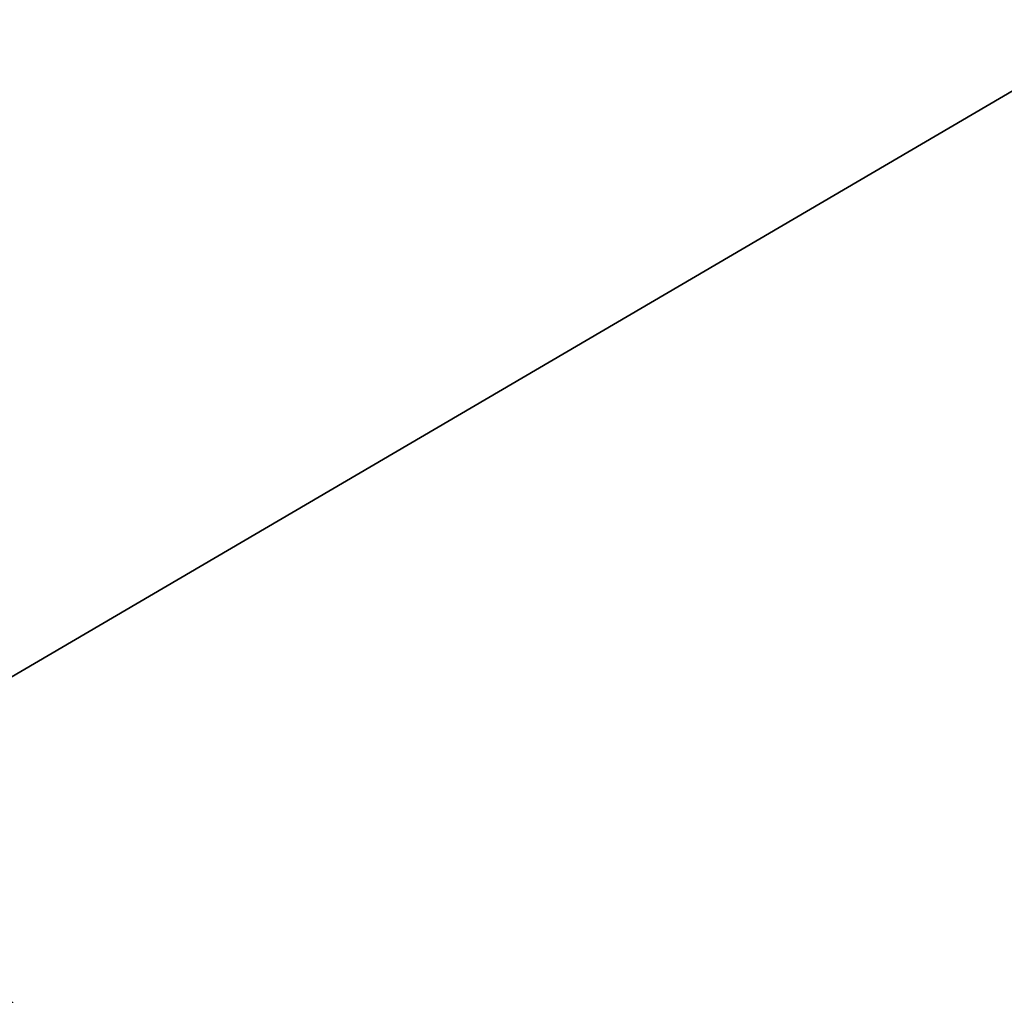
# Model space of a CAD drawing. Extents: x -250 to 250, y -968 to 894.
# Tile 308 of 656: x 2.746 to 3.048, y -818.491 to -818.192. Entities that reach past the tile are written whole.
import ezdxf

# ---------------------------------------------------------------- set-up
doc = ezdxf.new("R2010")
doc.units = 0
doc.header["$LTSCALE"] = 3.583593
for name, color, linetype in [('112', 7, 'CONTINUOUS'), ('113', 7, 'CONTINUOUS'), ('115', 7, 'CONTINUOUS'), ('133', 7, 'CONTINUOUS'), ('4073', 7, 'CONTINUOUS'), ('6', 7, 'CONTINUOUS'), ('988', 7, 'CONTINUOUS'), ('997', 7, 'CONTINUOUS')]:
    doc.layers.add(name, color=color, linetype=linetype)

msp = doc.modelspace()

# ---------------------------------------------------------------- linework, layer by layer
at = {"layer": '112', "color": 7, "linetype": 'CONTINUOUS'}
for points in [[(14.36393, -800.99128, -68.65), (0, -819.35832, -68.65), (12.85708, -799.69742, -68.65), (14.36393, -800.99128, -68.65)], [(14.36393, -800.99128, -68.65), (0, -820.9, -68.65), (0, -819.35832, -68.65), (14.36393, -800.99128, -68.65)]]:
    msp.add_3dface(points, dxfattribs=at)
at = {"layer": '113', "color": 7, "linetype": 'CONTINUOUS'}
msp.add_3dface([(0, -820, -15.65), (9.02198, -814.71607, -15.65), (0, -817.1, -15.65), (0, -820, -15.65)], dxfattribs=at)
at = {"layer": '115', "color": 7, "linetype": 'CONTINUOUS'}
for points in [[(0, -821, -56.75), (14.46484, -800.99625, -68.55), (3.51969, -820.35698, -55.37323), (0, -821, -56.75)], [(0, -821, -56.75), (0, -821, -68.55), (14.46484, -800.99625, -68.55), (0, -821, -56.75)], [(0, -821, -16.65), (4.08968, -820.12711, -27.05004), (9.82914, -815.30637, -16.65), (0, -821, -16.65)]]:
    msp.add_3dface(points, dxfattribs=at)
at = {"layer": '133', "color": 7, "linetype": 'CONTINUOUS'}
for points in [[(9.02198, -814.71607, -15.65), (0, -820, -15.65), (9.82914, -815.30637, -16.65), (9.02198, -814.71607, -15.65)], [(0, -821, -16.65), (9.82914, -815.30637, -16.65), (0, -820.70711, -15.94289), (0, -821, -16.65)], [(9.82914, -815.30637, -16.65), (0, -820, -15.65), (0, -820.70711, -15.94289), (9.82914, -815.30637, -16.65)]]:
    msp.add_3dface(points, dxfattribs=at)
at = {"layer": '4073', "color": 7, "linetype": 'CONTINUOUS'}
for points in [[(2.99995, -818.75, -48.65), (0, -818.25, -46.15), (0, -818.60355, -46.00355), (2.99995, -818.75, -48.65)], [(2.99995, -818.75, -48.65), (2.5, -818.25, -48.65), (0, -818.25, -46.15), (2.99995, -818.75, -48.65)], [(2.99995, -818.75, -48.65), (0, -818.75, -51.65), (2.5, -818.25, -48.65), (2.99995, -818.75, -48.65)]]:
    msp.add_3dface(points, dxfattribs=at)
at = {"layer": '6', "color": 7, "linetype": 'CONTINUOUS'}
for points in [[(210, -814, 11), (-210, -814, 11), (-210, -825, 0.00006), (210, -814, 11)], [(-210, -814, -11), (210, -825, 0.00006), (-210, -825, 0.00006), (-210, -814, -11)], [(210, -825, 0.00006), (210, -814, 11), (-210, -825, 0.00006), (210, -825, 0.00006)], [(210, -814, -11), (210, -825, 0.00006), (-210, -814, -11), (210, -814, -11)]]:
    msp.add_3dface(points, dxfattribs=at)
at = {"layer": '988', "color": 7, "linetype": 'CONTINUOUS'}
for points in [[(0, -821, -68.55), (14.36393, -800.99128, -68.65), (14.46484, -800.99625, -68.55), (0, -821, -68.55)], [(14.36393, -800.99128, -68.65), (0, -821, -68.55), (0, -820.97071, -68.62071), (14.36393, -800.99128, -68.65)], [(0, -820.9, -68.65), (14.36393, -800.99128, -68.65), (0, -820.97071, -68.62071), (0, -820.9, -68.65)]]:
    msp.add_3dface(points, dxfattribs=at)
at = {"layer": '997', "color": 7, "linetype": 'CONTINUOUS'}
for points in [[(12.85708, -799.69742, -68.65), (0, -819.35832, -68.65), (6.81241, -812.72698, -68.55), (12.85708, -799.69742, -68.65)], [(0, -819.35832, -68.65), (0, -818.13358, -68.62499), (6.81241, -812.72698, -68.55), (0, -819.35832, -68.65)]]:
    msp.add_3dface(points, dxfattribs=at)

doc.saveas('drawing.dxf')
